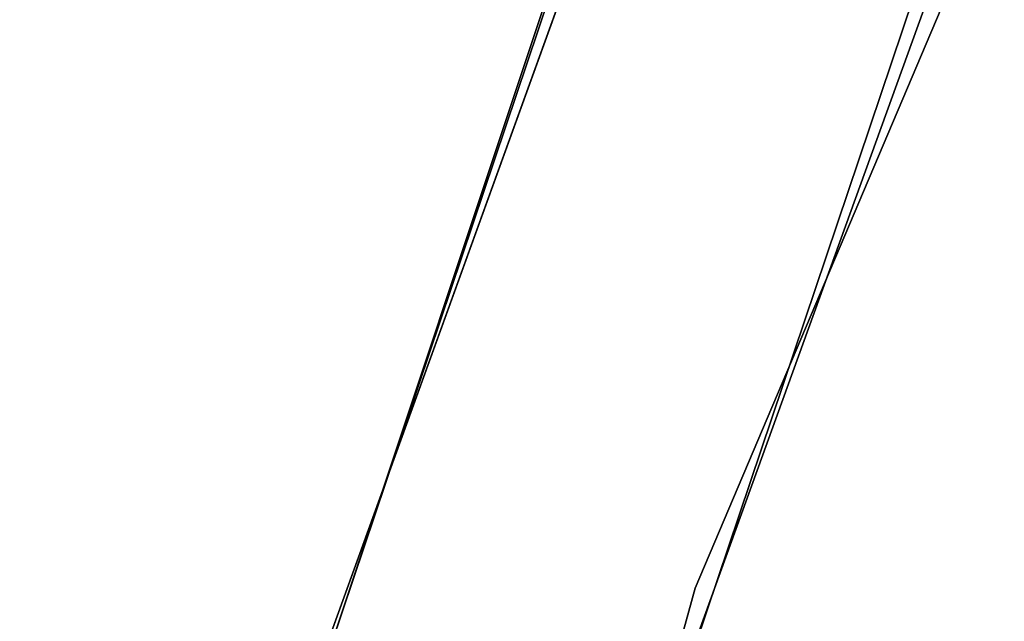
# Model space of a CAD drawing. Extents: x -91 to 91, y -91 to 262.
# Tile 286 of 480: x -61.43 to -57.16, y 20.25 to 22.85. Entities that reach past the tile are written whole.
import ezdxf

# ---------------------------------------------------------------- set-up
doc = ezdxf.new("R2010")
doc.units = 0
doc.header["$LTSCALE"] = 25.4
doc.layers.get('0').update_dxf_attribs({"linetype": 'CONTINUOUS'})

# ---------------------------------------------------------------- blocks, each defined once
blk = doc.blocks.new('ETE0_STL_1')
at = {"color": 0}
for p, q in [((-55.3367, 27.8505, 327.5076), (-58.4985, 20.3893, 327.5076)), ((-58.4985, 20.3893, 328.5076), (-55.3367, 27.8505, 328.5076)), ((-55.3367, 27.8505, 327.5076), (-58.4985, 20.3893, 327.5076)), ((-58.4985, 20.3893, 328.5076), (-55.3367, 27.8505, 328.5076)), ((-58.1815, 25.4393, 330.5076), (-61.0043, 17.6275, 330.5076)), ((-61.0043, 17.6275, 321.0076), (-58.1815, 25.4393, 321.0076)), ((-58.1815, 25.4393, 330.5076), (-61.0043, 17.6275, 330.5076)), ((-61.0043, 17.6275, 321.0076), (-58.1815, 25.4393, 321.0076)), ((-59.5632, 17.2111, 330.5076), (-56.8072, 24.8384, 330.5076)), ((-56.8072, 24.8384, 321.0076), (-59.5632, 17.2111, 321.0076)), ((-56.8072, 24.8384, 321.0076), (-59.5632, 17.2111, 321.0076)), ((-59.5632, 17.2111, 330.5076), (-56.8072, 24.8384, 330.5076)), ((-61.3764, 16.2846, 159.5), (-58.7257, 24.1565, 159.5)), ((-58.7257, 24.1565, 169), (-61.3764, 16.2846, 169)), ((-58.7257, 24.1565, 169), (-61.3764, 16.2846, 169)), ((-61.3764, 16.2846, 159.5), (-58.7257, 24.1565, 159.5)), ((-58.7991, 23.9774, 158.5), (-61.4257, 16.0974, 158.5)), ((-61.4257, 16.0974, 159.5), (-58.7991, 23.9774, 159.5)), ((-58.7991, 23.9774, 158.5), (-61.4257, 16.0974, 158.5)), ((-61.4257, 16.0974, 159.5), (-58.7991, 23.9774, 159.5)), ((-57.3385, 23.5859, 159.5), (-59.9265, 15.9, 159.5)), ((-59.9265, 15.9, 169), (-57.3385, 23.5859, 169)), ((-59.9265, 15.9, 169), (-57.3385, 23.5859, 169)), ((-57.3385, 23.5859, 159.5), (-59.9265, 15.9, 159.5)), ((-58.4985, 20.3893, 327.5076), (-60.6594, 12.5793, 327.5076)), ((-60.6594, 12.5793, 328.5076), (-58.4985, 20.3893, 328.5076)), ((-58.4985, 20.3893, 327.5076), (-60.6594, 12.5793, 327.5076)), ((-60.6594, 12.5793, 328.5076), (-58.4985, 20.3893, 328.5076)), ((-58.4985, 20.3893, 327.5076), (-58.4985, 20.3893, 328.5076)), ((-58.4985, 20.3893, 327.5076), (-58.4985, 20.3893, 328.5076))]:
    blk.add_line(p, q, dxfattribs=at)

msp = doc.modelspace()

# ---------------------------------------------------------------- block references
at = {"color": 253}
msp.add_blockref('ETE0_STL_1', (0, 0), dxfattribs=at)

doc.saveas('drawing.dxf')
